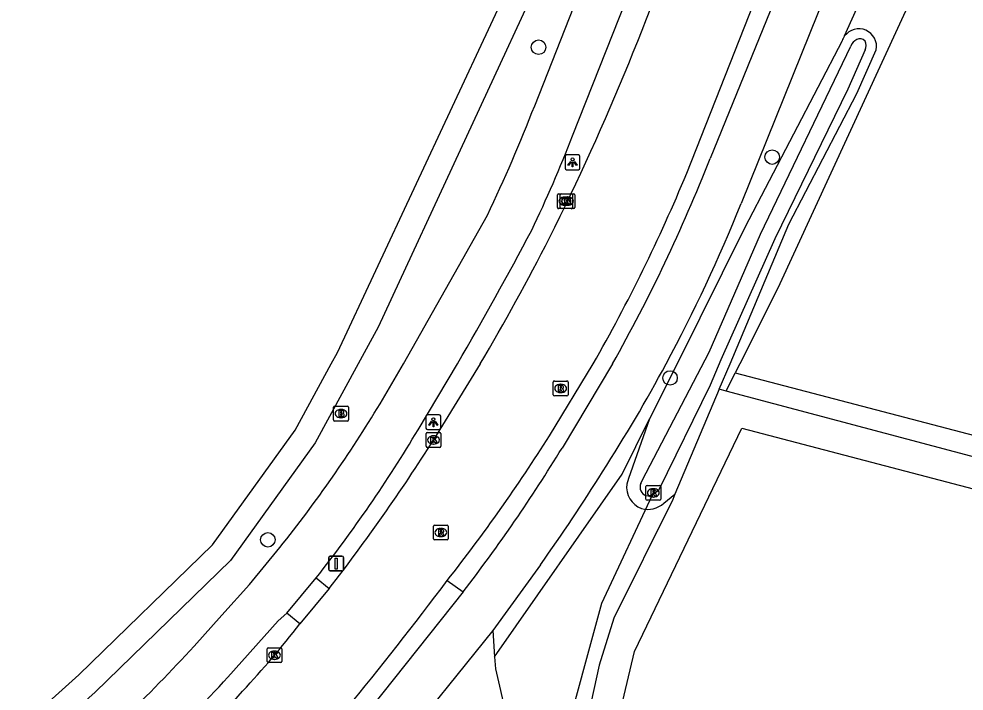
# Model space of a CAD drawing. Extents: x 162722 to 165099, y 384721 to 386283.
# Drawn here: x 164657.4 to 164721.1, y 385227.9 to 385273.3 of the extents above; entities that cross this region are included whole.
import ezdxf

# ---------------------------------------------------------------- set-up
doc = ezdxf.new("R2010")
doc.units = 0
for name, color, linetype in [('IMGEO_Boom', 7, 'Continuous'), ('IMGEO_Brandkraan', 7, 'Continuous'), ('IMGEO_Duiker', 7, 'Continuous'), ('IMGEO_Fietspad_gesloten', 7, 'Continuous'), ('IMGEO_Grasland_agrarisch', 7, 'Continuous'), ('IMGEO_Grasland_overig', 7, 'Continuous'), ('IMGEO_Groenvoorziening', 7, 'Continuous'), ('IMGEO_Haag', 7, 'Continuous'), ('IMGEO_Kolk', 7, 'Continuous'), ('IMGEO_Lichtpunt', 7, 'Continuous'), ('IMGEO_Rijbaan_lokaal_gesloten', 7, 'Continuous'), ('IMGEO_Rioolput', 7, 'Continuous'), ('IMGEO_Verkeersbordpaal', 7, 'Continuous'), ('IMGEO_Voetpad_open', 7, 'Continuous'), ('IMGEO_Waterloop', 7, 'Continuous')]:
    doc.layers.add(name, color=color, linetype=linetype)

msp = doc.modelspace()

# ---------------------------------------------------------------- linework, layer by layer
at = {"layer": 'IMGEO_Boom'}
for centre in [(164692.43, 385271.356), (164708.183, 385263.944), (164701.297, 385249.048), (164674.175, 385238.13)]:
    msp.add_circle(centre, 0.489, dxfattribs=at)
at = {"layer": 'IMGEO_Brandkraan'}
for p, q in [((164678.608, 385246.216), (164678.608, 385247.068)), ((164678.683, 385247.142), (164679.535, 385247.142)), ((164679.096, 385246.922), (164679.121, 385246.922)), ((164679.609, 385247.068), (164679.609, 385246.216)), ((164679.119, 385246.362), (164679.094, 385246.362)), ((164679.535, 385246.142), (164678.683, 385246.142))]:
    msp.add_line(p, q, dxfattribs=at)
for points in [[(164678.608, 385246.216), (164678.608, 385247.068)], [(164678.683, 385247.142), (164679.535, 385247.142)], [(164678.956, 385246.842), (164678.956, 385246.442), (164679.169, 385246.442)], [(164679.187, 385246.842), (164678.956, 385246.842)], [(164679.609, 385247.068), (164679.609, 385246.216)], [(164679.135, 385246.761), (164679.081, 385246.761), (164679.081, 385246.685)], [(164679.081, 385246.685), (164679.134, 385246.685)], [(164679.143, 385246.609), (164679.081, 385246.609), (164679.081, 385246.528)], [(164679.081, 385246.528), (164679.143, 385246.528)], [(164679.535, 385246.142), (164678.683, 385246.142)]]:
    msp.add_lwpolyline(points, dxfattribs=at)
for centre, radius, start, end in [((164678.685, 385247.066), 0.0765, 91.55205, 178.44795), ((164678.685, 385247.066), 0.0765, 91.55205, 178.44795), ((164679.191, 385246.697), 0.145, 59.4692, 91.53667), ((164679.216, 385246.744), 0.0922, 285.51372, 58.15012), ((164679.533, 385247.066), 0.0765, 1.55205, 88.44795), ((164679.533, 385247.066), 0.0765, 1.55205, 88.44795), ((164678.685, 385246.218), 0.0765, 181.55205, 268.44795), ((164678.685, 385246.218), 0.0765, 181.55205, 268.44795), ((164679.136, 385246.723), 0.0379, 267.82845, 90.93552), ((164679.144, 385246.568), 0.0404, 269.87594, 90.50774), ((164679.175, 385246.693), 0.251, 268.66757, 293.53466), ((164679.221, 385246.552), 0.105, 301.31148, 78.98903), ((164679.533, 385246.218), 0.0765, 271.55205, 358.44795), ((164679.533, 385246.218), 0.0765, 271.55205, 358.44795)]:
    msp.add_arc(centre, radius, start, end, dxfattribs=at)
for centre, major_axis, ratio, start_param, end_param in [((164679.095, 385246.642), (-0.387, 0.002), 0.722429, 4.712389, 7.853982), ((164679.12, 385246.642), (-0.39, 0.002), 0.717154, 1.570796, 4.712389)]:
    msp.add_ellipse(centre, major_axis=major_axis, ratio=ratio, start_param=start_param, end_param=end_param, dxfattribs=at)
at = {"layer": 'IMGEO_Duiker'}
msp.add_lwpolyline([(164700.25, 385241.468), (164696.664, 385233.823), (164691.426, 385214.599)], dxfattribs=at)
at = {"layer": 'IMGEO_Fietspad_gesloten'}
for points in [[(164692.168, 385267.409), (164711.409, 385316.285)], [(164694.721, 385265.383), (164714.733, 385315.928)], [(164714.747, 385282.315), (164706.086, 385260.817)], [(164709.084, 385276.348), (164703.995, 385263.842)], [(164681.739, 385247.31), (164683.322, 385250), (164688.981, 385260.028)], [(164684.306, 385245.557), (164686.958, 385250)], [(164697.423, 385250), (164694.015, 385244.321)], [(164669.201, 385230.961), (164671.073, 385233.036), (164672.947, 385235.109), (164674.984, 385237.617)], [(164692.565, 385236.447), (164689.342, 385232.011)], [(164675.453, 385233.172), (164677.435, 385235.566)], [(164687.342, 385234.626), (164680.359, 385225.835)], [(164675.453, 385233.172), (164674.88, 385232.675), (164671.483, 385228.873)]]:
    msp.add_lwpolyline(points, dxfattribs=at)
for centre, radius, start, end in [((164586.765, 385308.542), 113.144, 334.61002, 338.68212), ((164614.238, 385296.366), 86.24, 334.33883, 338.94486), ((164598.983, 385305.219), 112.87, 330.7101, 338.49439), ((164606.493, 385300.769), 107.308, 331.76314, 338.14161), ((164471.071, 385375.935), 249.934, 329.7435, 332.10955), ((164606.639, 385300.679), 107.137, 327.24806, 331.76859), ((164606.521, 385292.528), 87.763, 321.26811, 328.98702), ((164603.788, 385293.573), 93.748, 321.77497, 329.19095), ((164604.107, 385299.06), 105.26, 322.25574, 328.66554), ((164590.28, 385309.121), 125.474, 324.6061, 328.04751), ((164591.765, 385301.706), 104.887, 310.10951, 317.58558), ((164591.916, 385301.862), 107.974, 309.94999, 317.46886)]:
    msp.add_arc(centre, radius, start, end, dxfattribs=at)
at = {"layer": 'IMGEO_Grasland_agrarisch'}
for points in [[(164720.614, 385281.22), (164720.339, 385280.691), (164708.555, 385255.099), (164705.996, 385250), (164705.694, 385249.389)], [(164705.694, 385249.389), (164748.439, 385238.196)]]:
    msp.add_lwpolyline(points, dxfattribs=at)
at = {"layer": 'IMGEO_Grasland_overig'}
for points in [[(164713.071, 385272.114), (164717.427, 385281.815)], [(164712.897, 385271.78), (164706.334, 385259.198), (164701.769, 385250), (164699.916, 385246.279)], [(164689.465, 385230.243), (164698.061, 385242.555), (164699.916, 385246.279)]]:
    msp.add_lwpolyline(points, dxfattribs=at)
msp.add_arc((164714.042, 385271.396), 1.208, 143.51643, 161.44832, dxfattribs=at)
at = {"layer": 'IMGEO_Groenvoorziening'}
for points in [[(164704.619, 385248.289), (164705.341, 385250), (164709.318, 385259.428), (164713.894, 385268.229), (164715.202, 385271.182)], [(164705.089, 385248.163), (164705.694, 385249.389)], [(164699.916, 385246.279), (164698.486, 385242.256), (164698.379, 385241.893)], [(164700.873, 385240.601), (164701.63, 385241.205)]]:
    msp.add_lwpolyline(points, dxfattribs=at)
for centre, radius, start, end in [((164714.03, 385271.404), 1.193, 349.27685, 143.4785), ((164699.917, 385241.686), 1.552, 172.31923, 249.2317), ((164699.777, 385241.826), 1.644, 255.56143, 311.82972)]:
    msp.add_arc(centre, radius, start, end, dxfattribs=at)
at = {"layer": 'IMGEO_Haag'}
for points in [[(164704.619, 385248.289), (164701.63, 385241.205)], [(164705.089, 385248.163), (164704.619, 385248.289)], [(164748.068, 385236.73), (164705.089, 385248.163)], [(164695.506, 385216.256), (164698.904, 385230.586), (164706.144, 385245.654), (164745.662, 385235.305), (164741.645, 385218.276), (164743.536, 385217.83)], [(164701.63, 385241.205), (164701.483, 385240.856), (164697.5, 385232.833), (164696.515, 385229.683), (164694.717, 385221.466), (164693.567, 385216.686), (164695.506, 385216.256)]]:
    msp.add_lwpolyline(points, dxfattribs=at)
at = {"layer": 'IMGEO_Kolk'}
for p, q in [((164693.782, 385261.466), (164694.634, 385261.466)), ((164693.957, 385261.477), (164694.809, 385261.477)), ((164693.707, 385260.54), (164693.707, 385261.392)), ((164693.882, 385260.551), (164693.882, 385261.403)), ((164694.195, 385261.246), (164694.22, 385261.246)), ((164694.37, 385261.257), (164694.395, 385261.257)), ((164694.708, 385261.392), (164694.708, 385260.54)), ((164694.883, 385261.403), (164694.883, 385260.551)), ((164694.634, 385260.466), (164693.782, 385260.466)), ((164694.809, 385260.477), (164693.957, 385260.477)), ((164694.218, 385260.686), (164694.193, 385260.686)), ((164694.393, 385260.697), (164694.368, 385260.697)), ((164684.849, 385244.438), (164684.849, 385245.29)), ((164684.924, 385245.364), (164685.776, 385245.364)), ((164685.337, 385245.144), (164685.362, 385245.144)), ((164685.85, 385245.29), (164685.85, 385244.438)), ((164685.776, 385244.364), (164684.924, 385244.364)), ((164685.36, 385244.584), (164685.335, 385244.584)), ((164674.12, 385229.917), (164674.12, 385230.769)), ((164674.195, 385230.843), (164675.047, 385230.843)), ((164674.608, 385230.623), (164674.633, 385230.623)), ((164675.121, 385230.769), (164675.121, 385229.917)), ((164675.047, 385229.843), (164674.195, 385229.843)), ((164674.631, 385230.063), (164674.606, 385230.063))]:
    msp.add_line(p, q, dxfattribs=at)
for points in [[(164693.782, 385261.466), (164694.634, 385261.466)], [(164693.957, 385261.477), (164694.809, 385261.477)], [(164693.707, 385260.54), (164693.707, 385261.392)], [(164693.882, 385260.551), (164693.882, 385261.403)], [(164694.028, 385261.166), (164694.151, 385261.166), (164694.151, 385261.015), (164694.281, 385261.166), (164694.445, 385261.166), (164694.299, 385261.015), (164694.452, 385260.766), (164694.3, 385260.766), (164694.215, 385260.93), (164694.151, 385260.863), (164694.151, 385260.766), (164694.028, 385260.766), (164694.028, 385261.166)], [(164694.203, 385261.177), (164694.326, 385261.177), (164694.326, 385261.026), (164694.456, 385261.177), (164694.62, 385261.177), (164694.474, 385261.026), (164694.627, 385260.777), (164694.475, 385260.777), (164694.39, 385260.941), (164694.326, 385260.874), (164694.326, 385260.777), (164694.203, 385260.777), (164694.203, 385261.177)], [(164694.708, 385261.392), (164694.708, 385260.54)], [(164694.883, 385261.403), (164694.883, 385260.551)], [(164694.634, 385260.466), (164693.782, 385260.466)], [(164694.809, 385260.477), (164693.957, 385260.477)], [(164684.849, 385244.438), (164684.849, 385245.29)], [(164684.924, 385245.364), (164685.776, 385245.364)], [(164685.17, 385245.064), (164685.293, 385245.064), (164685.293, 385244.913), (164685.423, 385245.064), (164685.587, 385245.064), (164685.441, 385244.913), (164685.594, 385244.664), (164685.442, 385244.664), (164685.357, 385244.828), (164685.293, 385244.761), (164685.293, 385244.664), (164685.17, 385244.664), (164685.17, 385245.064)], [(164685.85, 385245.29), (164685.85, 385244.438)], [(164685.776, 385244.364), (164684.924, 385244.364)], [(164674.12, 385229.917), (164674.12, 385230.769)], [(164674.195, 385230.843), (164675.047, 385230.843)], [(164674.441, 385230.543), (164674.564, 385230.543), (164674.564, 385230.392), (164674.694, 385230.543), (164674.858, 385230.543), (164674.712, 385230.392), (164674.865, 385230.143), (164674.713, 385230.143), (164674.628, 385230.307), (164674.564, 385230.24), (164674.564, 385230.143), (164674.441, 385230.143), (164674.441, 385230.543)], [(164675.121, 385230.769), (164675.121, 385229.917)], [(164675.047, 385229.843), (164674.195, 385229.843)]]:
    msp.add_lwpolyline(points, dxfattribs=at)
for centre, start, end in [((164693.784, 385261.39), 91.55205, 178.44795), ((164693.784, 385261.39), 91.55205, 178.44795), ((164693.959, 385261.401), 91.55205, 178.44795), ((164693.959, 385261.401), 91.55205, 178.44795), ((164694.632, 385261.39), 1.55205, 88.44795), ((164694.632, 385261.39), 1.55205, 88.44795), ((164694.807, 385261.401), 1.55205, 88.44795), ((164694.807, 385261.401), 1.55205, 88.44795), ((164693.784, 385260.542), 181.55205, 268.44795), ((164693.784, 385260.542), 181.55205, 268.44795), ((164693.959, 385260.553), 181.55205, 268.44795), ((164693.959, 385260.553), 181.55205, 268.44795), ((164694.632, 385260.542), 271.55205, 358.44795), ((164694.632, 385260.542), 271.55205, 358.44795), ((164694.807, 385260.553), 271.55205, 358.44795), ((164694.807, 385260.553), 271.55205, 358.44795), ((164684.926, 385245.288), 91.55205, 178.44795), ((164684.926, 385245.288), 91.55205, 178.44795), ((164685.774, 385245.288), 1.55205, 88.44795), ((164685.774, 385245.288), 1.55205, 88.44795), ((164684.926, 385244.44), 181.55205, 268.44795), ((164684.926, 385244.44), 181.55205, 268.44795), ((164685.774, 385244.44), 271.55205, 358.44795), ((164685.774, 385244.44), 271.55205, 358.44795), ((164674.197, 385230.767), 91.55205, 178.44795), ((164674.197, 385230.767), 91.55205, 178.44795), ((164675.045, 385230.767), 1.55205, 88.44795), ((164675.045, 385230.767), 1.55205, 88.44795), ((164674.197, 385229.919), 181.55205, 268.44795), ((164674.197, 385229.919), 181.55205, 268.44795), ((164675.045, 385229.919), 271.55205, 358.44795), ((164675.045, 385229.919), 271.55205, 358.44795)]:
    msp.add_arc(centre, 0.0765, start, end, dxfattribs=at)
for centre, major_axis, ratio, start_param, end_param in [((164694.194, 385260.966), (-0.387, 0.002), 0.722429, 4.712389, 7.853982), ((164694.369, 385260.977), (-0.387, 0.002), 0.722429, 4.712389, 7.853982), ((164694.219, 385260.966), (-0.39, 0.002), 0.717154, 1.570796, 4.712389), ((164694.394, 385260.977), (-0.39, 0.002), 0.717154, 1.570796, 4.712389), ((164685.336, 385244.864), (-0.387, 0.002), 0.722429, 4.712389, 7.853982), ((164685.361, 385244.864), (-0.39, 0.002), 0.717154, 1.570796, 4.712389), ((164674.607, 385230.343), (-0.387, 0.002), 0.722429, 4.712389, 7.853982), ((164674.632, 385230.343), (-0.39, 0.002), 0.717154, 1.570796, 4.712389)]:
    msp.add_ellipse(centre, major_axis=major_axis, ratio=ratio, start_param=start_param, end_param=end_param, dxfattribs=at)
at = {"layer": 'IMGEO_Lichtpunt'}
for p, q in [((164695.126, 385264.089), (164694.318, 385264.089)), ((164695.126, 385264.089), (164694.318, 385264.089)), ((164694.224, 385263.994), (164694.224, 385263.187)), ((164694.224, 385263.994), (164694.224, 385263.187)), ((164695.22, 385263.187), (164695.22, 385263.994)), ((164695.22, 385263.187), (164695.22, 385263.994)), ((164694.318, 385263.093), (164695.126, 385263.093)), ((164694.318, 385263.093), (164695.126, 385263.093)), ((164684.836, 385246.467), (164684.836, 385245.66)), ((164684.836, 385246.467), (164684.836, 385245.66)), ((164685.738, 385246.562), (164684.93, 385246.562)), ((164685.738, 385246.562), (164684.93, 385246.562)), ((164685.832, 385245.66), (164685.832, 385246.467)), ((164685.832, 385245.66), (164685.832, 385246.467)), ((164684.93, 385245.566), (164685.738, 385245.566)), ((164684.93, 385245.566), (164685.738, 385245.566))]:
    msp.add_line(p, q, dxfattribs=at)
for points in [[(164694.598, 385263.658), (164694.637, 385263.63), (164694.449, 385263.368), (164694.411, 385263.395), (164694.598, 385263.658)], [(164694.7, 385263.61), (164694.747, 385263.61), (164694.747, 385263.288), (164694.7, 385263.288), (164694.7, 385263.61)], [(164694.81, 385263.63), (164694.848, 385263.657), (164695.035, 385263.395), (164694.996, 385263.367), (164694.81, 385263.63)], [(164685.21, 385246.131), (164685.249, 385246.103), (164685.061, 385245.841), (164685.023, 385245.868), (164685.21, 385246.131)], [(164685.312, 385246.083), (164685.359, 385246.083), (164685.359, 385245.761), (164685.312, 385245.761), (164685.312, 385246.083)], [(164685.422, 385246.103), (164685.46, 385246.13), (164685.647, 385245.868), (164685.608, 385245.84), (164685.422, 385246.103)]]:
    msp.add_lwpolyline(points, dxfattribs=at)
for centre in [(164694.723, 385263.792), (164685.335, 385246.265)]:
    msp.add_circle(centre, 0.0994, dxfattribs=at)
for centre, start, end in [((164694.318, 385263.994), 90, 180), ((164694.318, 385263.994), 90, 180), ((164695.126, 385263.994), 0, 90), ((164695.126, 385263.994), 0, 90), ((164694.318, 385263.187), 180, 270), ((164694.318, 385263.187), 180, 270), ((164695.126, 385263.187), 270, 0), ((164695.126, 385263.187), 270, 360), ((164684.93, 385246.467), 90, 180), ((164684.93, 385246.467), 90, 180), ((164685.738, 385246.467), 0, 90), ((164685.738, 385246.467), 0, 90), ((164684.93, 385245.66), 180, 270), ((164684.93, 385245.66), 180, 270), ((164685.738, 385245.66), 270, 0), ((164685.738, 385245.66), 270, 360)]:
    msp.add_arc(centre, 0.0946, start, end, dxfattribs=at)
at = {"layer": 'IMGEO_Rijbaan_lokaal_gesloten'}
for points in [[(164702.42, 385262.853), (164707.941, 385276.844)], [(164688.501, 385250), (164685.351, 385244.864)], [(164693.173, 385245.153), (164696.111, 385250)], [(164678.31, 385234.837), (164676.338, 385232.451)], [(164689.342, 385232.011), (164682.718, 385223.793)], [(164689.342, 385232.011), (164689.465, 385230.243)], [(164689.465, 385230.243), (164689.523, 385229.418), (164690.253, 385226.309), (164690.395, 385225.361), (164690.499, 385223.945), (164690.476, 385222.525), (164690.327, 385221.112), (164687.953, 385209.068)]]:
    msp.add_lwpolyline(points, dxfattribs=at)
for centre, radius, start, end in [((164534.584, 385337.489), 177.173, 333.52324, 341.88183), ((164598.413, 385305.931), 112.575, 330.20944, 337.50158), ((164544.741, 385334.578), 166.794, 329.53062, 332.8628), ((164594.471, 385307.567), 116.78, 321.82097, 327.69274), ((164577.548, 385313.078), 127.572, 322.17087, 327.67576), ((164492.354, 385380.594), 242.26, 320.55273, 323.1729), ((164622.789, 385274.278), 67.948, 316.98479, 322.00677), ((164615.384, 385277.649), 75.707, 308.109, 318.94294)]:
    msp.add_arc(centre, radius, start, end, dxfattribs=at)
at = {"layer": 'IMGEO_Rioolput'}
for p, q in [((164693.419, 385247.915), (164693.419, 385248.767)), ((164693.494, 385248.841), (164694.346, 385248.841)), ((164694.42, 385248.767), (164694.42, 385247.915)), ((164693.907, 385248.621), (164693.932, 385248.621)), ((164694.346, 385247.841), (164693.494, 385247.841)), ((164693.93, 385248.061), (164693.905, 385248.061)), ((164699.669, 385240.87), (164699.669, 385241.722)), ((164699.744, 385241.796), (164700.596, 385241.796)), ((164700.67, 385241.722), (164700.67, 385240.87)), ((164700.157, 385241.576), (164700.182, 385241.576)), ((164700.596, 385240.796), (164699.744, 385240.796)), ((164700.18, 385241.016), (164700.155, 385241.016)), ((164685.339, 385238.196), (164685.339, 385239.048)), ((164685.414, 385239.122), (164686.266, 385239.122)), ((164685.827, 385238.902), (164685.852, 385238.902)), ((164686.34, 385239.048), (164686.34, 385238.196)), ((164686.266, 385238.122), (164685.414, 385238.122)), ((164685.85, 385238.342), (164685.825, 385238.342))]:
    msp.add_line(p, q, dxfattribs=at)
for points in [[(164693.419, 385247.915), (164693.419, 385248.767)], [(164693.494, 385248.841), (164694.346, 385248.841)], [(164694.42, 385248.767), (164694.42, 385247.915)], [(164694.008, 385248.539), (164693.756, 385248.541), (164693.756, 385248.141)], [(164693.756, 385248.141), (164693.88, 385248.141), (164693.88, 385248.303), (164693.891, 385248.303)], [(164693.934, 385248.46), (164693.88, 385248.46), (164693.88, 385248.379)], [(164693.88, 385248.379), (164693.932, 385248.379)], [(164693.938, 385248.274), (164694.009, 385248.141), (164694.149, 385248.141), (164694.084, 385248.267)], [(164694.346, 385247.841), (164693.494, 385247.841)], [(164699.669, 385240.87), (164699.669, 385241.722)], [(164699.744, 385241.796), (164700.596, 385241.796)], [(164700.67, 385241.722), (164700.67, 385240.87)], [(164700.258, 385241.494), (164700.006, 385241.496), (164700.006, 385241.096)], [(164700.006, 385241.096), (164700.13, 385241.096), (164700.13, 385241.258), (164700.141, 385241.258)], [(164700.184, 385241.415), (164700.13, 385241.415), (164700.13, 385241.334)], [(164700.13, 385241.334), (164700.182, 385241.334)], [(164700.188, 385241.229), (164700.259, 385241.096), (164700.399, 385241.096), (164700.334, 385241.222)], [(164700.596, 385240.796), (164699.744, 385240.796)], [(164685.339, 385238.196), (164685.339, 385239.048)], [(164685.414, 385239.122), (164686.266, 385239.122)], [(164685.928, 385238.82), (164685.676, 385238.822), (164685.676, 385238.422)], [(164685.676, 385238.422), (164685.8, 385238.422), (164685.8, 385238.584), (164685.811, 385238.584)], [(164685.854, 385238.741), (164685.8, 385238.741), (164685.8, 385238.66)], [(164685.8, 385238.66), (164685.852, 385238.66)], [(164685.858, 385238.555), (164685.929, 385238.422), (164686.069, 385238.422), (164686.004, 385238.548)], [(164686.34, 385239.048), (164686.34, 385238.196)], [(164686.266, 385238.122), (164685.414, 385238.122)]]:
    msp.add_lwpolyline(points, dxfattribs=at)
for centre, radius, start, end in [((164693.496, 385248.765), 0.0765, 91.55205, 178.44795), ((164693.496, 385248.765), 0.0765, 91.55205, 178.44795), ((164694.344, 385248.765), 0.0765, 1.55205, 88.44795), ((164694.344, 385248.765), 0.0765, 1.55205, 88.44795), ((164693.89, 385248.25), 0.0533, 26.02933, 88.69889), ((164693.916, 385248.568), 0.19, 274.7715, 282.96867), ((164693.94, 385248.364), 0.0964, 77.00612, 93.18647), ((164693.954, 385248.421), 0.0378, 276.66336, 79.67722), ((164694.007, 385248.429), 0.109, 350.36119, 89.41601), ((164694.005, 385248.429), 0.112, 277.58423, 350.98172), ((164693.989, 385248.214), 0.108, 29.51342, 73.79051), ((164693.496, 385247.917), 0.0765, 181.55205, 268.44795), ((164693.496, 385247.917), 0.0765, 181.55205, 268.44795), ((164694.344, 385247.917), 0.0765, 271.55205, 358.44795), ((164694.344, 385247.917), 0.0765, 271.55205, 358.44795), ((164699.746, 385241.72), 0.0765, 91.55205, 178.44795), ((164699.746, 385241.72), 0.0765, 91.55205, 178.44795), ((164700.594, 385241.72), 0.0765, 1.55205, 88.44795), ((164700.594, 385241.72), 0.0765, 1.55205, 88.44795), ((164700.14, 385241.205), 0.0533, 26.02933, 88.69889), ((164700.166, 385241.523), 0.19, 274.7715, 282.96867), ((164700.19, 385241.319), 0.0964, 77.00612, 93.18647), ((164700.204, 385241.376), 0.0378, 276.66336, 79.67722), ((164700.257, 385241.384), 0.109, 350.36119, 89.41601), ((164700.255, 385241.384), 0.112, 277.58423, 350.98172), ((164700.239, 385241.169), 0.108, 29.51342, 73.79051), ((164699.746, 385240.872), 0.0765, 181.55205, 268.44795), ((164699.746, 385240.872), 0.0765, 181.55205, 268.44795), ((164700.594, 385240.872), 0.0765, 271.55205, 358.44795), ((164700.594, 385240.872), 0.0765, 271.55205, 358.44795), ((164685.416, 385239.046), 0.0765, 91.55205, 178.44795), ((164685.416, 385239.046), 0.0765, 91.55205, 178.44795), ((164685.81, 385238.531), 0.0533, 26.02933, 88.69889), ((164685.836, 385238.849), 0.19, 274.7715, 282.96867), ((164685.86, 385238.645), 0.0964, 77.00612, 93.18647), ((164685.874, 385238.702), 0.0378, 276.66336, 79.67722), ((164685.927, 385238.71), 0.109, 350.36119, 89.41601), ((164685.925, 385238.71), 0.112, 277.58423, 350.98172), ((164685.909, 385238.495), 0.108, 29.51342, 73.79051), ((164686.264, 385239.046), 0.0765, 1.55205, 88.44795), ((164686.264, 385239.046), 0.0765, 1.55205, 88.44795), ((164685.416, 385238.198), 0.0765, 181.55205, 268.44795), ((164685.416, 385238.198), 0.0765, 181.55205, 268.44795), ((164686.264, 385238.198), 0.0765, 271.55205, 358.44795), ((164686.264, 385238.198), 0.0765, 271.55205, 358.44795)]:
    msp.add_arc(centre, radius, start, end, dxfattribs=at)
for centre, major_axis, ratio, start_param, end_param in [((164693.906, 385248.341), (-0.387, 0.002), 0.722429, 4.712389, 7.853982), ((164693.931, 385248.341), (-0.39, 0.002), 0.717154, 1.570796, 4.712389), ((164700.156, 385241.296), (-0.387, 0.002), 0.722429, 4.712389, 7.853982), ((164700.181, 385241.296), (-0.39, 0.002), 0.717154, 1.570796, 4.712389), ((164685.826, 385238.622), (-0.387, 0.002), 0.722429, 4.712389, 7.853982), ((164685.851, 385238.622), (-0.39, 0.002), 0.717154, 1.570796, 4.712389)]:
    msp.add_ellipse(centre, major_axis=major_axis, ratio=ratio, start_param=start_param, end_param=end_param, dxfattribs=at)
at = {"layer": 'IMGEO_Verkeersbordpaal'}
for p, q in [((164678.283, 385236.127), (164678.283, 385236.927)), ((164678.283, 385236.927), (164678.283, 385236.127)), ((164678.383, 385237.027), (164679.173, 385237.027)), ((164679.173, 385237.027), (164678.383, 385237.027)), ((164679.273, 385236.927), (164679.273, 385236.127)), ((164679.273, 385236.127), (164679.273, 385236.927)), ((164679.173, 385236.027), (164678.383, 385236.027)), ((164678.383, 385236.027), (164679.173, 385236.027))]:
    msp.add_line(p, q, dxfattribs=at)
msp.add_lwpolyline([(164678.703, 385236.902), (164678.853, 385236.902), (164678.853, 385236.152), (164678.703, 385236.152), (164678.703, 385236.902)], dxfattribs=at)
for centre, start, end in [((164678.383, 385236.927), 90, 180), ((164678.383, 385236.927), 90, 180), ((164679.173, 385236.927), 0, 90), ((164679.173, 385236.927), 360, 90), ((164678.383, 385236.127), 180, 270), ((164678.383, 385236.127), 180, 270), ((164679.173, 385236.127), 270, 0), ((164679.173, 385236.127), 270, 0)]:
    msp.add_arc(centre, 0.1, start, end, dxfattribs=at)
at = {"layer": 'IMGEO_Voetpad_open'}
for points in [[(164677.435, 385235.566), (164678.31, 385234.837)], [(164686.27, 385235.383), (164687.342, 385234.626)], [(164676.338, 385232.451), (164675.453, 385233.172)]]:
    msp.add_lwpolyline(points, dxfattribs=at)
at = {"layer": 'IMGEO_Waterloop'}
for points in [[(164705.951, 385317.059), (164707.649, 385316.776), (164708.007, 385316.717), (164708.28, 385316.671), (164708.186, 385316.09), (164704.119, 385305.392), (164695.603, 385284.193), (164693.527, 385278.214), (164681.621, 385252.476), (164680.273, 385250), (164677.372, 385244.669), (164671.649, 385236.74), (164662.519, 385227.858), (164653.188, 385219.486), (164644.679, 385213.269), (164637.169, 385208.467), (164633.122, 385205.879), (164626.198, 385202.114), (164622.195, 385200.055), (164620.735, 385199.779), (164618.935, 385199.795)], [(164583.345, 385222.034), (164616.981, 385202.931), (164617.689, 385202.496), (164619.486, 385201.483), (164620.33, 385201.401), (164622.065, 385202.018), (164626.942, 385204.607), (164631.813, 385206.953), (164632.145, 385207.153), (164636.69, 385210.06), (164643.775, 385214.59), (164652.179, 385220.731), (164661.426, 385229.027), (164670.433, 385237.79), (164676.015, 385245.523), (164678.452, 385250), (164678.868, 385250.765), (164691.786, 385278.437), (164699.06, 385297.865), (164701.108, 385302.804), (164704.568, 385312.216)], [(164699.325, 385241.927), (164699.415, 385242.129), (164703.931, 385250.787), (164707.406, 385258.746), (164713.489, 385271.437)], [(164714.451, 385271.171), (164713.279, 385268.525), (164708.363, 385258.43), (164704.713, 385250.265), (164703.991, 385248.554), (164700.511, 385241.463), (164700.334, 385241.323), (164700.13, 385241.213), (164699.983, 385241.112), (164699.81, 385241.078), (164699.685, 385241.097)]]:
    msp.add_lwpolyline(points, dxfattribs=at)
for centre, radius, start, end in [((164714.296, 385271.109), 0.871, 117.69244, 157.86327), ((164714.1, 385271.444), 0.483, 43.18431, 115.61338), ((164713.863, 385271.474), 0.661, 332.72189, 27.08839), ((164699.899, 385241.683), 0.624, 156.98056, 249.91556)]:
    msp.add_arc(centre, radius, start, end, dxfattribs=at)

doc.saveas('drawing.dxf')
